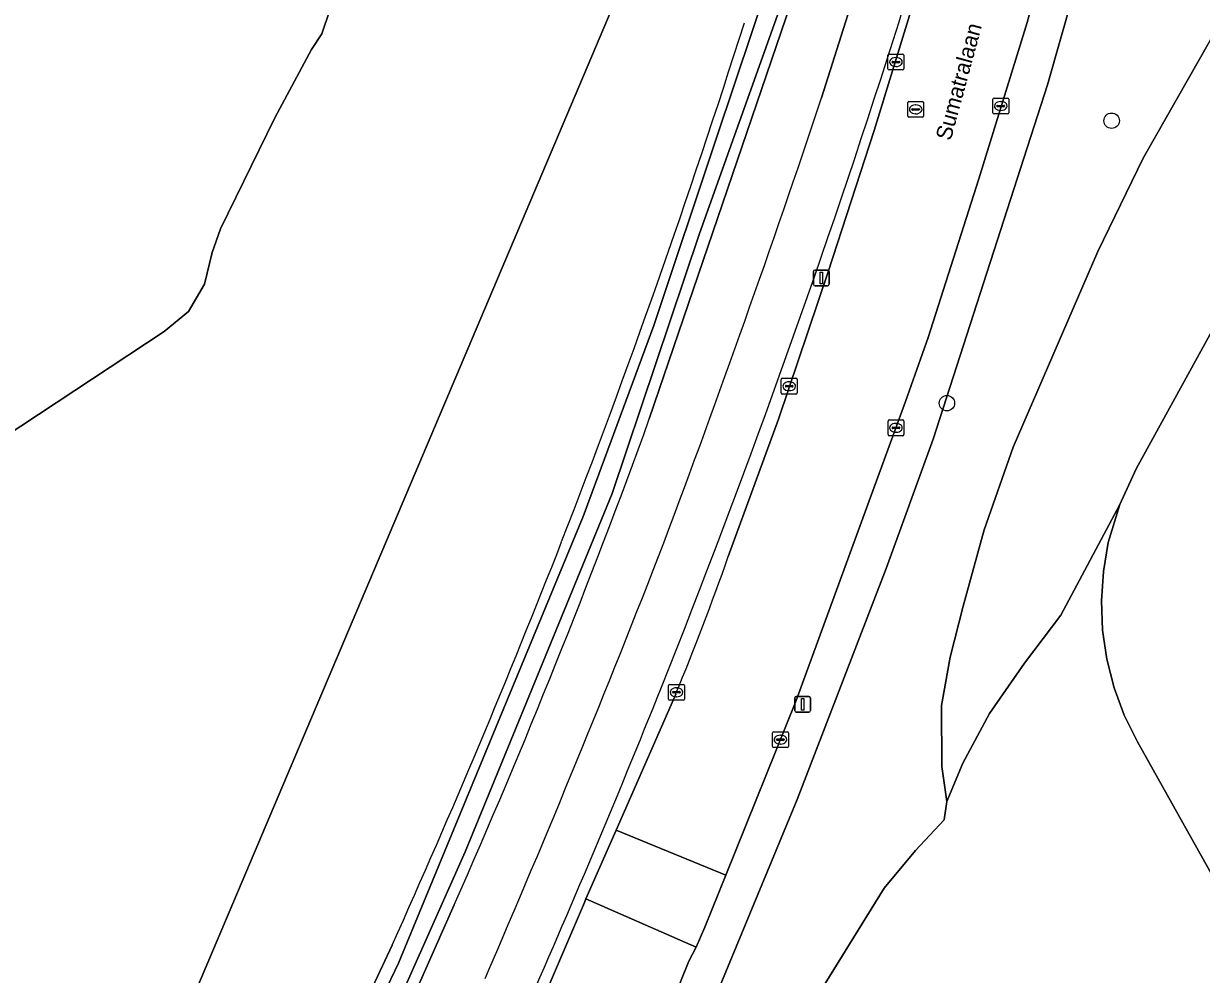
# Model space of a CAD drawing. Extents: x 162417 to 163722, y 384268 to 385417.
# Drawn here: x 162756.6 to 162831, y 385252.8 to 385312.9 of the extents above; entities that cross this region are included whole.
import ezdxf

# ---------------------------------------------------------------- set-up
doc = ezdxf.new("R2010")
doc.units = 0
for name, color, linetype in [('IMGEO_Boom', 7, 'Continuous'), ('IMGEO_Erf', 7, 'Continuous'), ('IMGEO_Fietspad_gesloten', 7, 'Continuous'), ('IMGEO_Gemengd_bos', 7, 'Continuous'), ('IMGEO_Groenvoorziening', 7, 'Continuous'), ('IMGEO_Hek', 7, 'Continuous'), ('IMGEO_Kolk', 7, 'Continuous'), ('IMGEO_Lichtmast', 7, 'Continuous'), ('IMGEO_Loofbos', 7, 'Continuous'), ('IMGEO_Oever', 7, 'Continuous'), ('IMGEO_Openbare_ruimte_label', 7, 'Continuous'), ('IMGEO_Rietland', 7, 'Continuous'), ('IMGEO_Rijbaan_lokaal_open', 7, 'Continuous'), ('IMGEO_Rioolput', 7, 'Continuous'), ('IMGEO_Verkeerseiland_open', 7, 'Continuous'), ('IMGEO_Voetpad_open', 7, 'Continuous'), ('IMGEO_Waterloop', 7, 'Continuous')]:
    doc.layers.add(name, color=color, linetype=linetype)

msp = doc.modelspace()

# ---------------------------------------------------------------- linework, layer by layer
at = {"layer": 'IMGEO_Boom'}
for centre in [(162825.334, 385306.727), (162814.925, 385288.881)]:
    msp.add_circle(centre, 0.489, dxfattribs=at)
at = {"layer": 'IMGEO_Erf'}
msp.add_lwpolyline([(162839.272, 385307.264), (162826.884, 385284.728), (162825.842, 385282.473), (162825.124, 385280.083), (162824.81, 385278.252), (162824.69, 385276.398), (162824.765, 385274.541), (162825.033, 385272.703), (162825.491, 385270.902), (162826.136, 385269.16), (162826.959, 385267.494), (162834.582, 385253.908)], dxfattribs=at)
at = {"layer": 'IMGEO_Fietspad_gesloten'}
msp.add_lwpolyline([(162816.367, 385335.842), (162813.052, 385327.519), (162810.185, 385318.215), (162807.009, 385308.175)], dxfattribs=at)
for centre, radius, start, end in [((162410.819, 385438.792), 420.352, 342.24558, 344.94099), ((162215.588, 385502.359), 625.67, 338.291039, 342.153446), ((162026.4, 385569.306), 823.128, 339.426761, 341.503782), ((162086.842, 385555.372), 761.688, 336.571999, 338.810384), ((162212.4, 385504.949), 629.591, 336.112405, 338.179415)]:
    msp.add_arc(centre, radius, start, end, dxfattribs=at)
at = {"layer": 'IMGEO_Gemengd_bos'}
msp.add_lwpolyline([(162825.842, 385282.473), (162826.884, 385284.728), (162839.272, 385307.264), (162861.348, 385344.638), (162853.395, 385349.579), (162831.573, 385311.834), (162827.331, 385304.355), (162824.458, 385298.467), (162819.108, 385286.107), (162817.275, 385280.881), (162815.951, 385276.063), (162815.131, 385272.835), (162814.59, 385269.784), (162814.61, 385265.935), (162814.913, 385263.725), (162815.931, 385266.128), (162817.615, 385269.27), (162819.832, 385272.463), (162822.126, 385275.491)], close=True, dxfattribs=at)
at = {"layer": 'IMGEO_Groenvoorziening'}
for points in [[(162815.131, 385272.835), (162815.951, 385276.063), (162817.275, 385280.881), (162819.108, 385286.107), (162824.458, 385298.467), (162827.331, 385304.355), (162831.573, 385311.834), (162853.395, 385349.579), (162837.678, 385359.344)], [(162832.652, 385352.873), (162828.354, 385334.816), (162825.269, 385323.011), (162821.278, 385309), (162814.049, 385286.612), (162811.088, 385278.427), (162805.468, 385263.839), (162799.73, 385250)], [(162807.009, 385308.175), (162810.185, 385318.215), (162813.052, 385327.519), (162816.367, 385335.842)], [(162808.773, 385325.013), (162796.119, 385287.884)], [(162794.303, 385315.112), (162743.529, 385195.341)], [(162743.529, 385195.341), (162794.303, 385315.112)], [(162775.927, 385313.717), (162775.434, 385312.217), (162774.776, 385311.225), (162772.446, 385306.901), (162769.016, 385299.906), (162768.498, 385298.406), (162768.019, 385296.397), (162767.006, 385294.667), (162765.459, 385293.419), (162751.844, 385284.448)], [(162805.861, 385250), (162810.953, 385258.241), (162812.93, 385260.621), (162814.743, 385262.556), (162814.913, 385263.725), (162814.61, 385265.935), (162814.59, 385269.784), (162815.131, 385272.835)], [(162783.792, 385257.179), (162780.61, 385250)], [(162757.011, 385207.636), (162767.995, 385229.23), (162777.698, 385250), (162779.868, 385254.646)]]:
    msp.add_lwpolyline(points, dxfattribs=at)
for centre, radius, start, end in [((162281.566, 385477.839), 546.061, 338.77326, 342.42056), ((162026.4, 385569.306), 823.128, 339.426761, 341.503782), ((162334.017, 385455.575), 491.588, 336.19769, 340.05479), ((162281.375, 385479.161), 546.719, 335.75376, 338.65131), ((162086.842, 385555.372), 761.688, 336.571999, 338.810384)]:
    msp.add_arc(centre, radius, start, end, dxfattribs=at)
at = {"layer": 'IMGEO_Hek'}
for points in [[(162825.842, 385282.473), (162826.884, 385284.728), (162839.272, 385307.264), (162861.348, 385344.638)], [(162834.582, 385253.908), (162826.959, 385267.494), (162826.136, 385269.16), (162825.491, 385270.902), (162825.033, 385272.703), (162824.765, 385274.541), (162824.69, 385276.398), (162824.81, 385278.252), (162825.124, 385280.083), (162825.842, 385282.473)]]:
    msp.add_lwpolyline(points, dxfattribs=at)
at = {"layer": 'IMGEO_Kolk'}
for p, q in [((162811.199, 385310.008), (162811.199, 385310.86)), ((162811.274, 385310.934), (162812.126, 385310.934)), ((162811.687, 385310.714), (162811.712, 385310.714)), ((162812.2, 385310.86), (162812.2, 385310.008)), ((162812.126, 385309.934), (162811.274, 385309.934)), ((162811.458, 385310.428), (162811.458, 385310.44)), ((162811.896, 385310.391), (162811.498, 385310.391)), ((162811.501, 385310.477), (162811.899, 385310.477)), ((162811.71, 385310.154), (162811.685, 385310.154)), ((162811.942, 385310.44), (162811.942, 385310.428)), ((162817.83, 385307.23), (162817.83, 385308.082)), ((162817.905, 385308.156), (162818.757, 385308.156)), ((162818.089, 385307.65), (162818.089, 385307.662)), ((162818.132, 385307.699), (162818.53, 385307.699)), ((162818.318, 385307.936), (162818.343, 385307.936)), ((162818.573, 385307.662), (162818.573, 385307.65)), ((162818.831, 385308.082), (162818.831, 385307.23)), ((162818.757, 385307.156), (162817.905, 385307.156)), ((162818.527, 385307.613), (162818.129, 385307.613)), ((162818.341, 385307.376), (162818.316, 385307.376)), ((162804.457, 385289.529), (162804.457, 385290.381)), ((162804.532, 385290.455), (162805.384, 385290.455)), ((162804.716, 385289.949), (162804.716, 385289.961)), ((162805.154, 385289.912), (162804.756, 385289.912)), ((162804.759, 385289.998), (162805.157, 385289.998)), ((162804.945, 385290.235), (162804.97, 385290.235)), ((162805.2, 385289.961), (162805.2, 385289.949)), ((162805.458, 385290.381), (162805.458, 385289.529)), ((162805.384, 385289.455), (162804.532, 385289.455)), ((162804.968, 385289.675), (162804.943, 385289.675)), ((162811.204, 385286.899), (162811.204, 385287.751)), ((162811.279, 385287.825), (162812.131, 385287.825)), ((162811.692, 385287.605), (162811.717, 385287.605)), ((162812.205, 385287.751), (162812.205, 385286.899)), ((162812.131, 385286.825), (162811.279, 385286.825)), ((162811.463, 385287.319), (162811.463, 385287.331)), ((162811.901, 385287.282), (162811.503, 385287.282)), ((162811.506, 385287.368), (162811.904, 385287.368)), ((162811.715, 385287.045), (162811.69, 385287.045)), ((162811.947, 385287.331), (162811.947, 385287.319)), ((162797.335, 385270.191), (162797.335, 385271.043)), ((162797.41, 385271.117), (162798.262, 385271.117)), ((162797.594, 385270.611), (162797.594, 385270.623)), ((162798.032, 385270.574), (162797.634, 385270.574)), ((162797.637, 385270.66), (162798.035, 385270.66)), ((162797.823, 385270.897), (162797.848, 385270.897)), ((162798.078, 385270.623), (162798.078, 385270.611)), ((162798.336, 385271.043), (162798.336, 385270.191)), ((162798.262, 385270.117), (162797.41, 385270.117)), ((162797.846, 385270.337), (162797.821, 385270.337)), ((162803.906, 385267.195), (162803.906, 385268.047)), ((162803.981, 385268.121), (162804.833, 385268.121)), ((162804.165, 385267.615), (162804.165, 385267.627)), ((162804.603, 385267.578), (162804.205, 385267.578)), ((162804.208, 385267.664), (162804.606, 385267.664)), ((162804.394, 385267.901), (162804.419, 385267.901)), ((162804.649, 385267.627), (162804.649, 385267.615)), ((162804.907, 385268.047), (162804.907, 385267.195)), ((162804.833, 385267.121), (162803.981, 385267.121)), ((162804.417, 385267.341), (162804.392, 385267.341))]:
    msp.add_line(p, q, dxfattribs=at)
for points in [[(162811.199, 385310.008), (162811.199, 385310.86)], [(162811.274, 385310.934), (162812.126, 385310.934)], [(162812.2, 385310.86), (162812.2, 385310.008)], [(162812.126, 385309.934), (162811.274, 385309.934)], [(162817.83, 385307.23), (162817.83, 385308.082)], [(162817.905, 385308.156), (162818.757, 385308.156)], [(162818.831, 385308.082), (162818.831, 385307.23)], [(162818.757, 385307.156), (162817.905, 385307.156)], [(162804.457, 385289.529), (162804.457, 385290.381)], [(162804.532, 385290.455), (162805.384, 385290.455)], [(162805.458, 385290.381), (162805.458, 385289.529)], [(162805.384, 385289.455), (162804.532, 385289.455)], [(162811.204, 385286.899), (162811.204, 385287.751)], [(162811.279, 385287.825), (162812.131, 385287.825)], [(162812.205, 385287.751), (162812.205, 385286.899)], [(162812.131, 385286.825), (162811.279, 385286.825)], [(162797.335, 385270.191), (162797.335, 385271.043)], [(162797.41, 385271.117), (162798.262, 385271.117)], [(162798.336, 385271.043), (162798.336, 385270.191)], [(162798.262, 385270.117), (162797.41, 385270.117)], [(162803.906, 385267.195), (162803.906, 385268.047)], [(162803.981, 385268.121), (162804.833, 385268.121)], [(162804.907, 385268.047), (162804.907, 385267.195)], [(162804.833, 385267.121), (162803.981, 385267.121)]]:
    msp.add_lwpolyline(points, dxfattribs=at)
for centre, radius, start, end in [((162811.276, 385310.858), 0.0765, 91.55205, 178.44795), ((162811.276, 385310.858), 0.0765, 91.55205, 178.44795), ((162812.124, 385310.858), 0.0765, 1.55205, 88.44795), ((162812.124, 385310.858), 0.0765, 1.55205, 88.44795), ((162811.276, 385310.01), 0.0765, 181.55205, 268.44795), ((162811.276, 385310.01), 0.0765, 181.55205, 268.44795), ((162811.498, 385310.437), 0.0403, 85.87752, 175.75265), ((162811.495, 385310.427), 0.0366, 178.93798, 274.71019), ((162811.899, 385310.434), 0.043, 264.86636, 352.45326), ((162811.903, 385310.439), 0.0386, 1.73085, 96.63898), ((162812.124, 385310.01), 0.0765, 271.55205, 358.44795), ((162812.124, 385310.01), 0.0765, 271.55205, 358.44795), ((162817.907, 385308.08), 0.0765, 91.55205, 178.44795), ((162817.907, 385308.08), 0.0765, 91.55205, 178.44795), ((162818.129, 385307.659), 0.0403, 85.87752, 175.75265), ((162818.126, 385307.649), 0.0366, 178.93798, 274.71019), ((162818.53, 385307.656), 0.043, 264.86636, 352.45326), ((162818.534, 385307.661), 0.0386, 1.73085, 96.63898), ((162818.755, 385308.08), 0.0765, 1.55205, 88.44795), ((162818.755, 385308.08), 0.0765, 1.55205, 88.44795), ((162817.907, 385307.232), 0.0765, 181.55205, 268.44795), ((162817.907, 385307.232), 0.0765, 181.55205, 268.44795), ((162818.755, 385307.232), 0.0765, 271.55205, 358.44795), ((162818.755, 385307.232), 0.0765, 271.55205, 358.44795), ((162804.534, 385290.379), 0.0765, 91.55205, 178.44795), ((162804.534, 385290.379), 0.0765, 91.55205, 178.44795), ((162804.756, 385289.958), 0.0403, 85.87752, 175.75265), ((162804.753, 385289.948), 0.0366, 178.93798, 274.71019), ((162805.157, 385289.955), 0.043, 264.86636, 352.45326), ((162805.161, 385289.96), 0.0386, 1.73085, 96.63898), ((162805.382, 385290.379), 0.0765, 1.55205, 88.44795), ((162805.382, 385290.379), 0.0765, 1.55205, 88.44795), ((162804.534, 385289.531), 0.0765, 181.55205, 268.44795), ((162804.534, 385289.531), 0.0765, 181.55205, 268.44795), ((162805.382, 385289.531), 0.0765, 271.55205, 358.44795), ((162805.382, 385289.531), 0.0765, 271.55205, 358.44795), ((162811.281, 385287.749), 0.0765, 91.55205, 178.44795), ((162811.281, 385287.749), 0.0765, 91.55205, 178.44795), ((162812.129, 385287.749), 0.0765, 1.55205, 88.44795), ((162812.129, 385287.749), 0.0765, 1.55205, 88.44795), ((162811.281, 385286.901), 0.0765, 181.55205, 268.44795), ((162811.281, 385286.901), 0.0765, 181.55205, 268.44795), ((162811.503, 385287.328), 0.0403, 85.87752, 175.75265), ((162811.5, 385287.318), 0.0366, 178.93798, 274.71019), ((162811.904, 385287.325), 0.043, 264.86636, 352.45326), ((162811.908, 385287.33), 0.0386, 1.73085, 96.63898), ((162812.129, 385286.901), 0.0765, 271.55205, 358.44795), ((162812.129, 385286.901), 0.0765, 271.55205, 358.44795), ((162797.412, 385271.041), 0.0765, 91.55205, 178.44795), ((162797.412, 385271.041), 0.0765, 91.55205, 178.44795), ((162797.634, 385270.62), 0.0403, 85.87752, 175.75265), ((162797.631, 385270.61), 0.0366, 178.93798, 274.71019), ((162798.035, 385270.617), 0.043, 264.86636, 352.45326), ((162798.039, 385270.622), 0.0386, 1.73085, 96.63898), ((162798.26, 385271.041), 0.0765, 1.55205, 88.44795), ((162798.26, 385271.041), 0.0765, 1.55205, 88.44795), ((162797.412, 385270.193), 0.0765, 181.55205, 268.44795), ((162797.412, 385270.193), 0.0765, 181.55205, 268.44795), ((162798.26, 385270.193), 0.0765, 271.55205, 358.44795), ((162798.26, 385270.193), 0.0765, 271.55205, 358.44795), ((162803.983, 385268.045), 0.0765, 91.55205, 178.44795), ((162803.983, 385268.045), 0.0765, 91.55205, 178.44795), ((162804.205, 385267.624), 0.0403, 85.87752, 175.75265), ((162804.202, 385267.614), 0.0366, 178.93798, 274.71019), ((162804.606, 385267.621), 0.043, 264.86636, 352.45326), ((162804.61, 385267.626), 0.0386, 1.73085, 96.63898), ((162804.831, 385268.045), 0.0765, 1.55205, 88.44795), ((162804.831, 385268.045), 0.0765, 1.55205, 88.44795), ((162803.983, 385267.197), 0.0765, 181.55205, 268.44795), ((162803.983, 385267.197), 0.0765, 181.55205, 268.44795), ((162804.831, 385267.197), 0.0765, 271.55205, 358.44795), ((162804.831, 385267.197), 0.0765, 271.55205, 358.44795)]:
    msp.add_arc(centre, radius, start, end, dxfattribs=at)
for centre, major_axis, ratio, start_param, end_param in [((162811.686, 385310.434), (-0.387, 0.002), 0.722429, 4.712389, 7.853982), ((162811.711, 385310.434), (-0.39, 0.002), 0.717154, 1.570796, 4.712389), ((162818.317, 385307.656), (-0.387, 0.002), 0.722429, 4.712389, 7.853982), ((162818.342, 385307.656), (-0.39, 0.002), 0.717154, 1.570796, 4.712389), ((162804.944, 385289.955), (-0.387, 0.002), 0.722429, 4.712389, 7.853982), ((162804.969, 385289.955), (-0.39, 0.002), 0.717154, 1.570796, 4.712389), ((162811.691, 385287.325), (-0.387, 0.002), 0.722429, 4.712389, 7.853982), ((162811.716, 385287.325), (-0.39, 0.002), 0.717154, 1.570796, 4.712389), ((162797.822, 385270.617), (-0.387, 0.002), 0.722429, 4.712389, 7.853982), ((162797.847, 385270.617), (-0.39, 0.002), 0.717154, 1.570796, 4.712389), ((162804.393, 385267.621), (-0.387, 0.002), 0.722429, 4.712389, 7.853982), ((162804.418, 385267.621), (-0.39, 0.002), 0.717154, 1.570796, 4.712389)]:
    msp.add_ellipse(centre, major_axis=major_axis, ratio=ratio, start_param=start_param, end_param=end_param, dxfattribs=at)
at = {"layer": 'IMGEO_Lichtmast'}
for p, q in [((162806.59, 385297.293), (162807.38, 385297.293)), ((162807.38, 385297.293), (162806.59, 385297.293)), ((162806.49, 385296.393), (162806.49, 385297.193)), ((162806.49, 385297.193), (162806.49, 385296.393)), ((162807.48, 385297.193), (162807.48, 385296.393)), ((162807.48, 385296.393), (162807.48, 385297.193)), ((162807.38, 385296.293), (162806.59, 385296.293)), ((162806.59, 385296.293), (162807.38, 385296.293)), ((162805.308, 385269.456), (162805.308, 385270.256)), ((162805.308, 385270.256), (162805.308, 385269.456)), ((162805.408, 385270.356), (162806.198, 385270.356)), ((162806.198, 385270.356), (162805.408, 385270.356)), ((162806.298, 385270.256), (162806.298, 385269.456)), ((162806.298, 385269.456), (162806.298, 385270.256)), ((162806.198, 385269.356), (162805.408, 385269.356)), ((162805.408, 385269.356), (162806.198, 385269.356))]:
    msp.add_line(p, q, dxfattribs=at)
for points in [[(162806.91, 385297.168), (162807.06, 385297.168), (162807.06, 385296.418), (162806.91, 385296.418), (162806.91, 385297.168)], [(162805.728, 385270.231), (162805.878, 385270.231), (162805.878, 385269.481), (162805.728, 385269.481), (162805.728, 385270.231)]]:
    msp.add_lwpolyline(points, dxfattribs=at)
for centre, start, end in [((162806.59, 385297.193), 90, 180), ((162806.59, 385297.193), 90, 180), ((162807.38, 385297.193), 0, 90), ((162807.38, 385297.193), 360, 90), ((162806.59, 385296.393), 180, 270), ((162806.59, 385296.393), 180, 270), ((162807.38, 385296.393), 270, 0), ((162807.38, 385296.393), 270, 0), ((162805.408, 385270.256), 90, 180), ((162805.408, 385270.256), 90, 180), ((162806.198, 385270.256), 0, 90), ((162806.198, 385270.256), 360, 90), ((162805.408, 385269.456), 180, 270), ((162805.408, 385269.456), 180, 270), ((162806.198, 385269.456), 270, 0), ((162806.198, 385269.456), 270, 0)]:
    msp.add_arc(centre, 0.1, start, end, dxfattribs=at)
at = {"layer": 'IMGEO_Loofbos'}
msp.add_lwpolyline([(162834.582, 385253.908), (162826.959, 385267.494), (162826.136, 385269.16), (162825.491, 385270.902), (162825.033, 385272.703), (162824.765, 385274.541), (162824.69, 385276.398), (162824.81, 385278.252), (162825.124, 385280.083), (162825.842, 385282.473), (162822.126, 385275.491), (162819.832, 385272.463), (162817.615, 385269.27), (162815.931, 385266.128), (162814.913, 385263.725), (162814.743, 385262.556), (162812.93, 385260.621), (162810.953, 385258.241), (162805.861, 385250)], dxfattribs=at)
at = {"layer": 'IMGEO_Oever'}
for points in [[(162822.074, 385375.446), (162818.423, 385355.319), (162817.191, 385348.312), (162815.662, 385341.497), (162814.473, 385338.461), (162812.393, 385335.34), (162810.248, 385331.115), (162805.578, 385317.251), (162799.293, 385299.607), (162793.773, 385283.174), (162784.473, 385260.542), (162778.783, 385247.718)], [(162769.909, 385231.879), (162780.27, 385253.493), (162786.172, 385267.782), (162791.947, 385281.731), (162796.406, 385293.79), (162800.355, 385305.637), (162804.941, 385319.289), (162808.507, 385329.416), (162811.82, 385336.529), (162814.325, 385341.37), (162814.919, 385344.3), (162815.769, 385348.928), (162820.355, 385372.771)], [(162796.119, 385287.884), (162808.773, 385325.013)], [(162780.61, 385250), (162783.792, 385257.179)], [(162779.868, 385254.646), (162777.698, 385250), (162767.995, 385229.23), (162757.011, 385207.636)]]:
    msp.add_lwpolyline(points, dxfattribs=at)
for centre, radius, start, end in [((162281.566, 385477.839), 546.061, 338.77326, 342.42056), ((162334.017, 385455.575), 491.588, 336.19769, 340.05479), ((162281.375, 385479.161), 546.719, 335.75376, 338.65131)]:
    msp.add_arc(centre, radius, start, end, dxfattribs=at)
at = {"layer": 'IMGEO_Rietland'}
msp.add_lwpolyline([(162751.844, 385284.448), (162765.459, 385293.419), (162767.006, 385294.667), (162768.019, 385296.397), (162768.498, 385298.406), (162769.016, 385299.906), (162772.446, 385306.901), (162774.776, 385311.225), (162775.434, 385312.217), (162775.927, 385313.717)], dxfattribs=at)
at = {"layer": 'IMGEO_Rijbaan_lokaal_open'}
for points in [[(162830.957, 385397.648), (162829.061, 385385.208), (162826.486, 385370.225), (162824.103, 385358.145), (162823.767, 385356.341), (162822.339, 385349.126), (162821.203, 385343.953), (162817.504, 385329.513), (162817.422, 385329.178), (162814.649, 385320.077), (162812.556, 385313.374), (162810.337, 385306.112), (162807.417, 385297.177), (162804.288, 385287.872), (162801.107, 385279.185)], [(162797.784, 385270.488), (162794.019, 385261.904), (162800.953, 385259.064), (162805.403, 385270.094), (162812.309, 385288.98), (162813.737, 385293.04), (162816.951, 385303.058), (162820.006, 385312.943), (162821.672, 385319.081), (162823.947, 385327.004), (162825.818, 385334.053)], [(162796.555, 385248.509), (162798.625, 385253.617), (162799.071, 385254.51), (162792.116, 385257.564), (162792.015, 385257.335), (162789.237, 385250.856)]]:
    msp.add_lwpolyline(points, dxfattribs=at)
msp.add_lwpolyline([(162800.953, 385259.064), (162794.019, 385261.904), (162792.116, 385257.564), (162799.071, 385254.51), (162799.63, 385255.784)], close=True, dxfattribs=at)
msp.add_arc((162629.418, 385339.801), 182.075, 337.62381, 340.55389, dxfattribs=at)
at = {"layer": 'IMGEO_Rioolput'}
for p, q in [((162812.452, 385307.018), (162812.452, 385307.87)), ((162812.527, 385307.944), (162813.379, 385307.944)), ((162812.94, 385307.724), (162812.965, 385307.724)), ((162813.453, 385307.87), (162813.453, 385307.018)), ((162813.379, 385306.944), (162812.527, 385306.944)), ((162812.711, 385307.438), (162812.711, 385307.45)), ((162813.149, 385307.401), (162812.751, 385307.401)), ((162812.754, 385307.487), (162813.152, 385307.487)), ((162812.963, 385307.164), (162812.938, 385307.164)), ((162813.195, 385307.45), (162813.195, 385307.438))]:
    msp.add_line(p, q, dxfattribs=at)
for points in [[(162812.452, 385307.018), (162812.452, 385307.87)], [(162812.527, 385307.944), (162813.379, 385307.944)], [(162813.453, 385307.87), (162813.453, 385307.018)], [(162813.379, 385306.944), (162812.527, 385306.944)]]:
    msp.add_lwpolyline(points, dxfattribs=at)
for centre, radius, start, end in [((162812.529, 385307.868), 0.0765, 91.55205, 178.44795), ((162812.529, 385307.868), 0.0765, 91.55205, 178.44795), ((162813.377, 385307.868), 0.0765, 1.55205, 88.44795), ((162813.377, 385307.868), 0.0765, 1.55205, 88.44795), ((162812.529, 385307.02), 0.0765, 181.55205, 268.44795), ((162812.529, 385307.02), 0.0765, 181.55205, 268.44795), ((162812.751, 385307.447), 0.0403, 85.87752, 175.75265), ((162812.748, 385307.437), 0.0366, 178.93798, 274.71019), ((162813.152, 385307.444), 0.043, 264.86636, 352.45326), ((162813.156, 385307.449), 0.0386, 1.73085, 96.63898), ((162813.377, 385307.02), 0.0765, 271.55205, 358.44795), ((162813.377, 385307.02), 0.0765, 271.55205, 358.44795)]:
    msp.add_arc(centre, radius, start, end, dxfattribs=at)
for centre, major_axis, ratio, start_param, end_param in [((162812.939, 385307.444), (-0.387, 0.002), 0.722429, 4.712389, 7.853982), ((162812.964, 385307.444), (-0.39, 0.002), 0.717154, 1.570796, 4.712389)]:
    msp.add_ellipse(centre, major_axis=major_axis, ratio=ratio, start_param=start_param, end_param=end_param, dxfattribs=at)
at = {"layer": 'IMGEO_Verkeerseiland_open'}
for points in [[(162801.107, 385279.185), (162804.288, 385287.872), (162807.417, 385297.177), (162810.337, 385306.112), (162812.556, 385313.374), (162814.649, 385320.077), (162817.422, 385329.178), (162817.504, 385329.513)], [(162646.005, 385000), (162687.012, 385069.599), (162689.484, 385073.795), (162764.04, 385200.335), (162765.177, 385202.235), (162769.199, 385209.631), (162775.282, 385221.342), (162780.024, 385230.992), (162784.883, 385241.372), (162786.594, 385245.087), (162788.937, 385250.174), (162789.237, 385250.856), (162792.015, 385257.335), (162792.116, 385257.564), (162794.019, 385261.904), (162797.784, 385270.488)]]:
    msp.add_lwpolyline(points, dxfattribs=at)
for centre, radius, start, end in [((162410.819, 385438.792), 420.352, 342.24558, 344.94099), ((162215.588, 385502.359), 625.67, 338.291039, 342.153446), ((162629.418, 385339.801), 182.075, 337.62381, 340.55389), ((162212.4, 385504.949), 629.591, 336.112405, 338.179415)]:
    msp.add_arc(centre, radius, start, end, dxfattribs=at)
at = {"layer": 'IMGEO_Voetpad_open'}
for points in [[(162795.245, 385240.011), (162799.73, 385250), (162805.468, 385263.839), (162811.088, 385278.427), (162814.049, 385286.612), (162821.278, 385309), (162825.269, 385323.011), (162828.354, 385334.816), (162832.652, 385352.873), (162833.912, 385359.326)], [(162825.818, 385334.053), (162823.947, 385327.004), (162821.672, 385319.081), (162820.006, 385312.943), (162816.951, 385303.058), (162813.737, 385293.04), (162812.309, 385288.98), (162805.403, 385270.094), (162800.953, 385259.064), (162799.63, 385255.784), (162799.071, 385254.51), (162798.625, 385253.617), (162796.555, 385248.509)]]:
    msp.add_lwpolyline(points, dxfattribs=at)
at = {"layer": 'IMGEO_Waterloop'}
for points in [[(162778.783, 385247.718), (162784.473, 385260.542), (162793.773, 385283.174), (162799.293, 385299.607), (162805.578, 385317.251), (162810.248, 385331.115), (162812.393, 385335.34), (162814.473, 385338.461), (162815.662, 385341.497), (162817.191, 385348.312), (162818.423, 385355.319), (162822.074, 385375.446)], [(162820.355, 385372.771), (162815.769, 385348.928), (162814.919, 385344.3), (162814.325, 385341.37), (162811.82, 385336.529), (162808.507, 385329.416), (162804.941, 385319.289), (162800.355, 385305.637), (162796.406, 385293.79), (162791.947, 385281.731), (162786.172, 385267.782), (162780.27, 385253.493), (162769.909, 385231.879)]]:
    msp.add_lwpolyline(points, dxfattribs=at)

# ---------------------------------------------------------------- texts
at = {"layer": 'IMGEO_Openbare_ruimte_label'}
msp.add_text('Sumatralaan', height=1, rotation=74.81021, dxfattribs=at).set_placement((162815.16, 385305.416))

doc.saveas('drawing.dxf')
